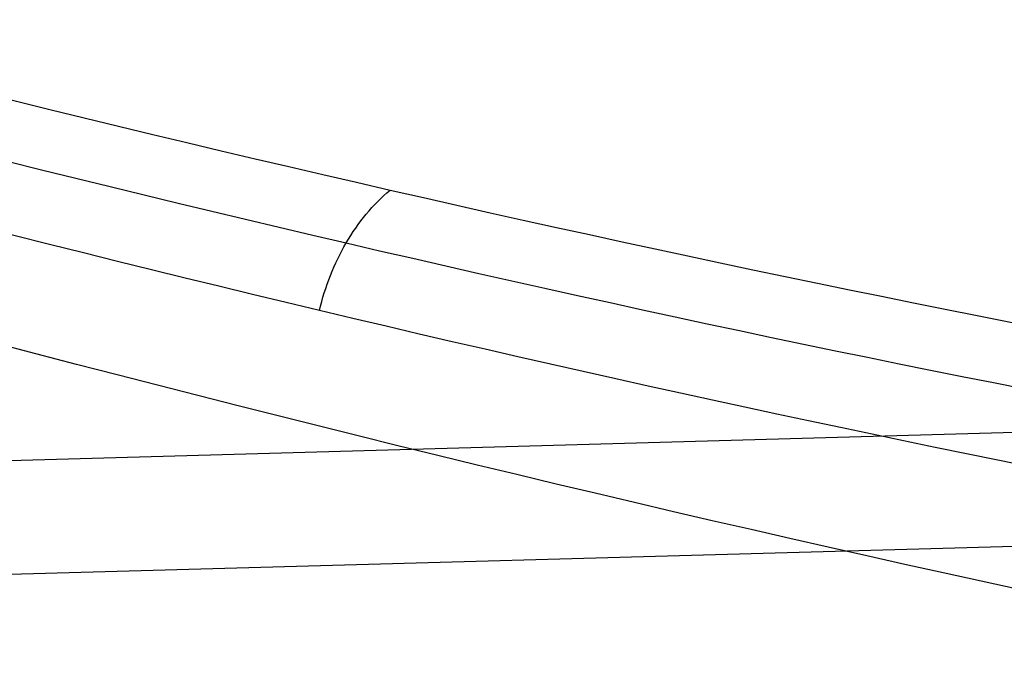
# Model space of a CAD drawing. Header units: millimetres. Extents: x -445 to 449, y -417 to 415.
# Tile 587 of 656: x -69 to -58, y -274 to -267. Entities that reach past the tile are written whole.
import ezdxf

# ---------------------------------------------------------------- set-up
doc = ezdxf.new("R2010")
doc.units = ezdxf.units.MM
doc.header["$MEASUREMENT"] = 0
doc.layers.add('Default', color=7, linetype='Continuous', true_color=0x000000)

msp = doc.modelspace()

# ---------------------------------------------------------------- linework, layer by layer
at = {"layer": 'Default', "color": 9, "true_color": 0xbfbfbf}
for p, q in [((-81.837, -271.993, -933.05), (-0.443, -269.706, -949.612)), ((-78.654, -273.089, -928.673), (-0.029, -270.88, -944.671))]:
    msp.add_line(p, q, dxfattribs=at)
for points, degree in [([(-0.618, -218.575, -940.339), (-43.72, -243.142, -933.449), (-86.822, -267.709, -926.559)], 2), ([(-86.822, -267.709, -926.559), (-43.12, -296.495, -937.868), (0.583, -325.281, -949.177)], 2), ([(-65.624, -270.066, -888.031), (-65.566, -269.817, -888.031), (-65.376, -269.336, -888.094), (-65.064, -268.959, -888.274), (-64.889, -268.811, -888.388)], 3)]:
    msp.add_open_spline(points, degree=degree, dxfattribs=at)
for points, knots in [([(-89.266, -262.063, -914.344), (-80.5, -264.846, -906.265), (-64.173, -269.365, -888.878), (-41.737, -273.2, -856.628), (-24.027, -272.525, -818.13), (-17.595, -267.987, -789.038), (-16.072, -264.765, -774.587)], [-189.353565, -189.353565, -189.353565, -189.353565, -153.964953, -118.576332, -71.391504, -24.206688, -24.206688, -24.206688, -24.206688]), ([(-89.623, -262.539, -914.123), (-80.891, -265.35, -906.028), (-64.629, -269.919, -888.611), (-42.301, -273.819, -856.333), (-24.694, -273.193, -817.849), (-18.304, -268.681, -788.796), (-16.791, -265.47, -774.371)], [0, 0, 0, 0, 35.012927, 70.025854, 116.709757, 163.37735, 163.37735, 163.37735, 163.37735]), ([(-17.048, -266.432, -774.113), (-18.563, -269.642, -788.568), (-24.963, -274.124, -817.676), (-42.586, -274.65, -856.216), (-64.91, -270.626, -888.52), (-81.158, -265.97, -905.946), (-89.88, -263.113, -914.045)], [-1314.671432, -1314.671432, -1314.671432, -1314.671432, -1267.486618, -1220.301793, -1184.913174, -1149.524555, -1149.524555, -1149.524555, -1149.524555]), ([(-12.029, -268.119, -773.886), (-13.436, -271.158, -787.487), (-16.273, -273.33, -800.985), (-24.529, -275.985, -827.346), (-29.959, -276.468, -840.231), (-43.055, -275.8, -864.866), (-50.669, -274.659, -876.538), (-67.597, -270.936, -898.31), (-76.911, -268.355, -908.41), (-86.849, -265.152, -917.611)], [709.935271, 709.935271, 709.935271, 709.935271, 752.393429, 752.393429, 794.836471, 794.836471, 837.156731, 837.156731, 879.495751, 879.495751, 879.495751, 879.495751])]:
    msp.add_open_spline(points, degree=3, knots=knots, dxfattribs=at)

doc.saveas('drawing.dxf')
